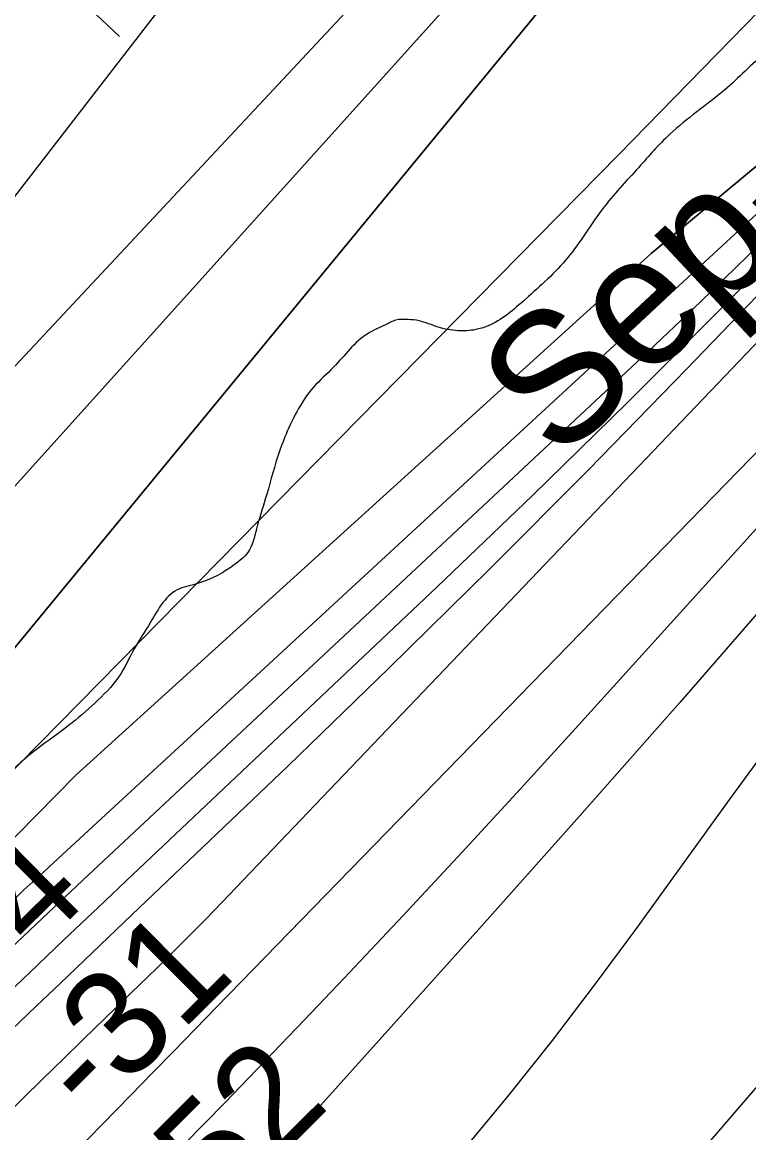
# Model space of a CAD drawing. Extents: x 3361039 to 3398939, y 576572 to 602007.
# Drawn here: x 3383897 to 3384356, y 596543 to 597245 of the extents above; entities that cross this region are included whole.
import ezdxf

# ---------------------------------------------------------------- set-up
doc = ezdxf.new("R2010")
doc.units = 0
for name, color, linetype in [('V-RIVR-EDGE', 7, 'Continuous'), ('V-RIVR-IDEN', 7, 'Continuous'), ('V-RIVR-RANG', 7, 'Continuous'), ('V-ROAD-CNTR', 7, 'Continuous'), ('V-TOPO-DPTH', 7, 'Continuous'), ('V-TOPO-MAJR', 7, 'Continuous'), ('V-TOPO-MINR', 7, 'Continuous'), ('V-TOPO-WATR', 7, 'Continuous')]:
    doc.layers.add(name, color=color, linetype=linetype)

msp = doc.modelspace()

# ---------------------------------------------------------------- linework, layer by layer
at = {"layer": 'V-RIVR-EDGE'}
msp.add_spline([(3385319.86, 599617.15), (3385311.39, 599591.95), (3385309.54, 599580.62), (3385310.59, 599561.97), (3385309.8, 599540.04), (3385308.68, 599529.81), (3385307.52, 599501.66), (3385304.54, 599481.93), (3385297.17, 599457.09), (3385296.76, 599438.82), (3385298.14, 599405.91), (3385297.68, 599368.63), (3385295.77, 599332.81), (3385287.26, 599291.52), (3385284.63, 599264.11), (3385282.72, 599231.95), (3385283.32, 599178.94), (3385278.73, 599095.25), (3385275.01, 599070.76), (3385273.84, 599040.43), (3385273.03, 599006.07), (3385269.62, 598960.75), (3385265.86, 598917.99), (3385263.63, 598902.64), (3385261.39, 598885.1), (3385260.29, 598881.08), (3385260.27, 598873.4), (3385266.07, 598855.48), (3385266.05, 598847.07), (3385265.66, 598835.74), (3385265.62, 598820.02), (3385266.69, 598810.15), (3385270.68, 598798.07), (3385270.66, 598787.11), (3385270.21, 598755.31), (3385266.83, 598719.86), (3385263.83, 598689.16), (3385264.17, 598678.19), (3385267.07, 598668.68), (3385269.62, 598665.38), (3385269.61, 598659.53), (3385260.07, 598643.47), (3385251.63, 598631.8), (3385249.4, 598618.64), (3385248.27, 598602.93), (3385245.65, 598579.9), (3385243.81, 598574.42), (3385238.3, 598564.93), (3385233.54, 598559.1), (3385232.43, 598554.35), (3385230.94, 598543.02), (3385228.32, 598518.17), (3385228.63, 598496.97), (3385228.23, 598484.17), (3385221.26, 598470.3), (3385216.12, 598462.64), (3385209.51, 598451.32), (3385204, 598441.46), (3385200.7, 598435.99), (3385196.66, 598426.86), (3385194.08, 598419.56), (3385195.47, 598392.5), (3385191.41, 598375.7), (3385185.53, 598362.19), (3385174.52, 598344.3), (3385170.86, 598341.02), (3385151.07, 598321.69), (3385142.28, 598314.41), (3385135.68, 598306.75), (3385131.27, 598296.16), (3385129.05, 598288.12), (3385126.47, 598277.89), (3385127.53, 598264.36), (3385129.31, 598245.71), (3385125.6, 598223.79), (3385121.16, 598200.41), (3385126.63, 598197.1), (3385126.62, 598193.08), (3385120.36, 598174.82), (3385117.8, 598173.73), (3385103.9, 598168.28), (3385087.43, 598162.11), (3385067.66, 598146.44), (3385054.45, 598126.36), (3385045.25, 598101.53), (3385041.89, 598073.76), (3385035.63, 598055.13), (3385018.38, 598028.12), (3385003.34, 598008.42), (3384987.56, 597982.14), (3384972.52, 597960.61), (3384967.01, 597952.21), (3384958.55, 597929.94), (3384948.63, 597908.39), (3384939.08, 597890.87), (3384932.49, 597887.96), (3384925.16, 597879.21), (3384919.66, 597871.55), (3384916.34, 597859.12), (3384911.12, 597818.56), (3384903.77, 597803.96), (3384893.15, 597793.38), (3384877.04, 597782.82), (3384864.22, 597774.45), (3384852.5, 597763.14), (3384846.64, 597759.87), (3384841.87, 597754.4), (3384836.75, 597752.22), (3384831.26, 597751.13), (3384825.42, 597751.15), (3384821.02, 597748.96), (3384808.57, 597737.3), (3384797.56, 597723.07), (3384783.29, 597717.62), (3384768.67, 597716.56), (3384763.55, 597714.38), (3384758.06, 597711.47), (3384756.58, 597707.45), (3384756.57, 597700.14), (3384757.98, 597681.86), (3384759.43, 597674.91), (3384767.08, 597666.85), (3384767.8, 597662.1), (3384764.11, 597648.21), (3384754.94, 597633.61), (3384742.47, 597618.29), (3384735.15, 597613.56), (3384730.03, 597611.01), (3384722.72, 597611.03), (3384718.33, 597611.41), (3384713.57, 597609.96), (3384708.45, 597607.41), (3384700.76, 597602.68), (3384682.45, 597588.83), (3384665.26, 597583.39), (3384655.38, 597579.76), (3384649.52, 597574.66), (3384639.98, 597561.89), (3384632.63, 597546.55), (3384628.58, 597534.5), (3384628.92, 597525.72), (3384632.93, 597520.96), (3384635.47, 597511.82), (3384635.46, 597506.33), (3384632.16, 597502.69), (3384610.17, 597481.9), (3384595.14, 597464.76), (3384587.81, 597457.83), (3384578.65, 597445.43), (3384573.51, 597437.76), (3384572.03, 597431.55), (3384572.02, 597425.34), (3384577.46, 597411.43), (3384577.45, 597406.32), (3384568.63, 597387.33), (3384559.44, 597366.52), (3384558.34, 597365.42), (3384549.56, 597362.52), (3384541.15, 597358.88), (3384528.33, 597350.87), (3384500.11, 597319.87), (3384474.46, 597295.08), (3384441.5, 597273.59), (3384418.07, 597259.03), (3384397.58, 597248.11), (3384366.82, 597225.89), (3384340.8, 597201.83), (3384306.01, 597173.77), (3384286.58, 597152.98), (3384263.48, 597126.35), (3384241.84, 597096.06), (3384215.09, 597069.81), (3384190.92, 597052.69), (3384183.61, 597050.51), (3384172.27, 597049.81), (3384159.85, 597052.04), (3384147.8, 597056.09), (3384140.85, 597056.83), (3384133.18, 597056.49), (3384126.59, 597053.58), (3384115.61, 597048.12), (3384093.62, 597026.61), (3384081.16, 597014.21), (3384070.52, 596998.52), (3384058.39, 596970.04), (3384050.65, 596943.37), (3384045.12, 596924.74), (3384039.6, 596909.77), (3384031.17, 596902.11), (3384022.38, 596896.29), (3384002.63, 596888.66), (3383996.41, 596886.85), (3383978.08, 596865.69), (3383967.8, 596848.9), (3383957.89, 596831.01), (3383942.86, 596814.6), (3383926.37, 596800.38), (3383906.6, 596785.81), (3383874.35, 596755.55), (3383858.96, 596737.68), (3383839.52, 596713.23), (3383821.19, 596692.08), (3383808.37, 596681.87), (3383788.98, 596672.05), (3383779.83, 596671.34), (3383773.61, 596669.16), (3383762.27, 596664.81), (3383749.45, 596651.68), (3383732.57, 596626.13), (3383706.17, 596595.49), (3383686.38, 596574.7), (3383681.61, 596567.77), (3383672.43, 596549.15), (3383669.49, 596544.04), (3383657.04, 596537.49), (3383644.61, 596534.6), (3383640.58, 596532.41), (3383632.88, 596521.1), (3383623.7, 596505.04), (3383610.87, 596491.18), (3383602.45, 596484.99), (3383599.16, 596484.26), (3383594.41, 596485.37), (3383574.99, 596469.7), (3383560.34, 596456.94), (3383544.59, 596441.99), (3383533.98, 596440.92), (3383517.17, 596443.52), (3383504.02, 596447.58), (3383494.15, 596447.6), (3383486.11, 596446.53), (3383468.91, 596437.79), (3383449.5, 596423.22), (3383441.06, 596412.64), (3383427.5, 596398.78), (3383422, 596391.85), (3383417.6, 596385.28), (3383416.13, 596380.53), (3383414.28, 596373.23), (3383414.26, 596363.72), (3383418.21, 596338.49), (3383422.21, 596326.42), (3383429.48, 596311.05), (3383433.47, 596299.7), (3383431.98, 596289.11), (3383422.08, 596275.97), (3383408.15, 596260.29), (3383387.63, 596240.23), (3383367.12, 596223.83), (3383352.47, 596212.54), (3383337.46, 596204.53), (3383311.84, 596191.8), (3383284.04, 596182), (3383274.15, 596173.98), (3383259.49, 596158.3), (3383244.45, 596137.87), (3383231.23, 596114.51), (3383201.89, 596074), (3383183.56, 596053.21), (3383176.59, 596045.92), (3383169.63, 596037.16), (3383154.96, 596017.82), (3383136.61, 595991.18), (3383123.42, 595975.13), (3383109.14, 595966.03), (3383090.1, 595956.57), (3383070.72, 595951.14), (3383044.39, 595947.18), (3383011.84, 595942.14), (3382982.59, 595939.29), (3382960.64, 595934.23), (3382941.62, 595928.06), (3382928.81, 595919.69), (3382906.1, 595901.83), (3382880.1, 595885.81), (3382857.4, 595868.32), (3382833.23, 595852.29), (3382824.44, 595844.64), (3382818.2, 595833.69), (3382810.14, 595827.13), (3382799.89, 595821.31), (3382776.11, 595812.23), (3382746.08, 595790.37), (3382726.29, 595771.77), (3382717.85, 595757.9), (3382716.37, 595752.42), (3382716.35, 595740.73), (3382715.58, 595726.11), (3382711.89, 595711.49), (3382701.96, 595688.12), (3382682.89, 595664.41), (3382657.61, 595639.98), (3382621.72, 595611.92), (3382590.94, 595585.31), (3382557.62, 595562), (3382515.51, 595531.4), (3382468.28, 595501.9), (3382399.07, 595451.63), (3382354.76, 595420.3), (3382329.85, 595402.09), (3382312.28, 595391.53), (3382279.35, 595376.99), (3382250.06, 595361.71), (3382227.75, 595354.82), (3382194.09, 595344.3), (3382150.18, 595326.5), (3382116.16, 595314.88), (3382080.66, 595299.25), (3382061.26, 595288.33), (3382039.67, 595281.08), (3382015.9, 595274.56), (3381988.82, 595263.66), (3381924.8, 595242.25), (3381888.21, 595229.54), (3381851.64, 595223.78), (3381811.79, 595222.79), (3381786.93, 595221.02), (3381761.33, 595213.77), (3381741.93, 595206.14), (3381717.04, 595193.05), (3381692.87, 595175.19), (3381667.97, 595156.98), (3381621.11, 595130.04), (3381567.31, 595103.13), (3381511.32, 595078.41), (3381469.97, 595060.6), (3381438.13, 595044.23), (3381400.81, 595031.52), (3381367.52, 595022.47), (3381328.03, 595016.35), (3381309.02, 595017.13), (3381273.58, 595022.33), (3381264.44, 595022.36), (3381246.52, 595019.48), (3381219.45, 595012.23), (3381174.48, 595010.88), (3381152.92, 595011.67), (3381127.69, 595010.63), (3381092.59, 595005.97), (3381064.44, 595003.48), (3381034.8, 594994.05), (3381008.82, 594981.32), (3380980.63, 594964.57), (3380946.57, 594940.89), (3380922.03, 594921.22), (3380915.8, 594913.55), (3380913.22, 594905.88), (3380904.43, 594898.96), (3380882.83, 594884.39), (3380865.62, 594873.83), (3380856.48, 594871.3), (3380842.94, 594868.41), (3380834.89, 594864.04), (3380818.77, 594848.36), (3380800.46, 594836.34), (3380772.28, 594821.43), (3380760.93, 594817.07), (3380757.27, 594813.06), (3380750.68, 594808.32), (3380738.23, 594802.14), (3380723.6, 594798.88), (3380707.16, 594800.38), (3380694.73, 594802.24), (3380689.62, 594805.18), (3380685.26, 594813.6), (3380685.27, 594820.54), (3380683.83, 594829.69), (3380676.2, 594844.69), (3380655.78, 594865.21), (3380634.98, 594880.62), (3380615.26, 594889.44), (3380601.01, 594894.23), (3380590.78, 594893.16), (3380583.47, 594895.37), (3380575.81, 594899.77), (3380572.16, 594902.34), (3380566.32, 594907.47), (3380560.09, 594900.54), (3380548.73, 594890.7), (3380542.5, 594883.77), (3380535.89, 594871.72), (3380534.04, 594860.4), (3380532.56, 594853.46), (3380527.41, 594843.96), (3380512.75, 594827.19), (3380501.02, 594811.86), (3380491.1, 594793.61), (3380468.36, 594761.13), (3380453.69, 594741.06), (3380439.04, 594729.77), (3380420, 594719.94), (3380389.99, 594704.66), (3380353.4, 594689.04), (3380320.11, 594680.71), (3380292.66, 594665.06), (3380267.77, 594652.33), (3380251.3, 594646.15), (3380229.71, 594635.61), (3380197.13, 594617.41), (3380178.83, 594608.68), (3380146.63, 594596.7), (3380094.32, 594580.74), (3380046.39, 594564.41), (3380003.58, 594547.34), (3379965.9, 594536.83), (3379941.4, 594531.41), (3379928.97, 594529.98), (3379910.31, 594526), (3379887.27, 594519.48), (3379863.14, 594517.34), (3379841.92, 594512.64), (3379826.55, 594505.37), (3379800.92, 594489.35), (3379772.01, 594474.07), (3379738.35, 594464.28), (3379722.62, 594458.84), (3379694.08, 594446.48), (3379674.68, 594438.85), (3379654.94, 594434.88), (3379623.86, 594432.03), (3379592.04, 594427.36), (3379570.47, 594423.76), (3379542.66, 594414.69), (3379515.96, 594407.44), (3379503.51, 594401.26), (3379489.97, 594395.08), (3379466.93, 594388.55), (3379430.71, 594377.31), (3379379.12, 594357.7), (3379353.14, 594348.26), (3379334.85, 594343.55), (3379316.19, 594335.92), (3379302.28, 594329.01), (3379279.22, 594316.27), (3379263.85, 594306.44), (3379246.65, 594300.27), (3379225.06, 594290.82), (3379184.8, 594269.72), (3379153.33, 594255.9), (3379134.65, 594244.62), (3379112.32, 594230.05), (3379083.75, 594208.55), (3379059.6, 594196.19), (3379026.66, 594179.09), (3379000.68, 594170.38), (3378975.43, 594159.84), (3378928.93, 594130.34), (3378879.51, 594101.22), (3378845.83, 594079.01), (3378832.64, 594069.17), (3378785.43, 594044.8), (3378733.45, 594018.24), (3378688.06, 593992.4), (3378659.89, 593980.77), (3378638.65, 593968.39), (3378601.3, 593940.7), (3378552.59, 593903.54), (3378520.01, 593884.24), (3378468.39, 593853.67), (3378415.32, 593828.21), (3378382.75, 593811.84), (3378354.19, 593794), (3378320.86, 593766.3), (3378294.47, 593738.58), (3378277.62, 593725.1), (3378246.16, 593714.21), (3378222.01, 593708.06), (3378198.61, 593704.09), (3378184.71, 593700.84), (3378170.43, 593691.73), (3378149.19, 593676.07), (3378110.36, 593643.63), (3378072.65, 593618.5), (3378039.32, 593594.46), (3377997.95, 593566.78), (3377967.92, 593544.92), (3377933.49, 593516.13), (3377904.2, 593497.19), (3377862.83, 593473.9), (3377818.54, 593450.61), (3377791.08, 593430.94), (3377768.73, 593412.72), (3377749.67, 593388.64), (3377728.03, 593361.64), (3377695.07, 593334.31), (3377661.36, 593305.88), (3377617.78, 593271.26), (3377586.63, 593241.72), (3377549.65, 593215.13), (3377484.1, 593167.77), (3377437.59, 593133.53), (3377406.08, 593106.19), (3377382.27, 593085.04), (3377318.84, 593008.07), (3377284.74, 592967.94), (3377215.47, 592893.91), (3377171.11, 592842.48), (3377138.85, 592804.17), (3377088.65, 592754.95), (3377046.13, 592708.26), (3376960.03, 592629.88), (3376947.21, 592616.39), (3376906.35, 592574.91)], degree=3, dxfattribs=at)
at = {"layer": 'V-ROAD-CNTR'}
msp.add_lwpolyline([(3380681.19, 599590.03), (3380787.7, 599541.68), (3380920.32, 599473.38), (3381357.62, 599257.12), (3382156.51, 598874.16), (3382273.2, 598821.03), (3382348.02, 598786.44), (3382427.79, 598755.15), (3382478.26, 598716.84), (3382535.07, 598655.92), (3382775.42, 598385.45), (3382851.07, 598302.36), (3383006, 598111.01), (3383226.54, 597914.23), (3383376, 597780.19), (3383537.65, 597635.21), (3383607.33, 597566.6), (3383958.54, 597235.56)], dxfattribs=at)
at = {"layer": 'V-TOPO-DPTH'}
for points in [[(3383824.76, 596767.83), (3384348.85, 597404.02)], [(3383884.72, 596552.37), (3383897.41, 596564.82), (3383910.11, 596577.26), (3383922.83, 596589.68), (3383935.55, 596602.1), (3383956.41, 596622.42), (3383958.71, 596624.67), (3383961.02, 596626.92), (3383963.33, 596629.16), (3383965.65, 596631.4), (3383982, 596647.24), (3383992.43, 596657.45), (3384002.78, 596667.75), (3384013.01, 596678.16), (3384023.16, 596688.66), (3384495.45, 597182.55), (3384514.3, 597202.76), (3384532.82, 597223.26), (3384550.83, 597244.2), (3384568.5, 597265.44)], [(3384568.5, 597265.44), (3384550.83, 597244.2), (3384532.82, 597223.26), (3384514.3, 597202.76), (3384495.45, 597182.55), (3384023.16, 596688.66), (3384013.01, 596678.16), (3384002.78, 596667.75), (3383992.43, 596657.45), (3383982, 596647.24), (3383965.65, 596631.4), (3383963.33, 596629.16), (3383961.02, 596626.92), (3383958.71, 596624.67), (3383956.41, 596622.42), (3383935.55, 596602.1), (3383922.83, 596589.68), (3383910.11, 596577.26), (3383897.41, 596564.82), (3383884.72, 596552.37)], [(3382383.17, 595402.2), (3382699.58, 595621.08), (3382854.82, 595733.08), (3382879.55, 595750.05), (3382894.05, 595759.38), (3382907.7, 595770.42), (3383134.72, 595992.07), (3383410.35, 596245.96), (3383426.57, 596262.95), (3383447.05, 596282.48), (3383573.37, 596406.48), (3383769.69, 596605.22), (3383869.55, 596705.44), (3383881.5, 596719.04), (3383931.01, 596769.15), (3384294.53, 597098.6), (3384387.52, 597175.85), (3384438.7, 597214.88), (3384476.25, 597248.85)], [(3384476.25, 597248.85), (3384438.7, 597214.88), (3384387.52, 597175.85), (3384294.53, 597098.6), (3383931.01, 596769.15), (3383881.5, 596719.04), (3383869.55, 596705.44), (3383769.69, 596605.22), (3383573.37, 596406.48), (3383447.05, 596282.48), (3383426.57, 596262.95), (3383410.35, 596245.96), (3383134.72, 595992.07), (3382907.7, 595770.42), (3382894.05, 595759.38), (3382879.55, 595750.05), (3382854.82, 595733.08), (3382699.58, 595621.08), (3382383.17, 595402.2)], [(3384531.4, 597250.71), (3384519.71, 597237.14), (3384507.68, 597223.87), (3384495.41, 597210.82), (3384316.85, 597025.61), (3384254.75, 596962), (3384192.12, 596898.91), (3384128.71, 596836.62), (3384064.78, 596774.84), (3383966.4, 596680.97), (3383951.27, 596666.53), (3383936.14, 596652.07), (3383921.03, 596637.61), (3383905.92, 596623.14), (3383610.84, 596340.43)], [(3384531.4, 597250.71), (3384519.71, 597237.14), (3384507.68, 597223.87), (3384495.41, 597210.82), (3384316.85, 597025.61), (3384254.75, 596962), (3384192.12, 596898.91), (3384128.71, 596836.62), (3384064.78, 596774.84), (3383966.4, 596680.97), (3383951.27, 596666.53), (3383936.14, 596652.07), (3383921.03, 596637.61), (3383905.92, 596623.14), (3383610.84, 596340.43)], [(3383650.1, 596244.51), (3383965.7, 596567.09), (3383979.24, 596580.94), (3383992.78, 596594.8), (3384006.31, 596608.67), (3384019.83, 596622.55), (3384495.22, 597110.8), (3384507.38, 597123.41), (3384519.47, 597136.09), (3384531.44, 597148.87), (3384543.34, 597161.74), (3384564.62, 597184.94), (3384566.99, 597187.6), (3384569.28, 597190.33), (3384576.26, 597198.89), (3384580.83, 597204.58), (3384585.36, 597210.31), (3384589.8, 597216.11), (3384594.19, 597221.95), (3384603.45, 597234.45), (3384612.42, 597246.57)], [(3384612.42, 597246.57), (3384603.45, 597234.45), (3384594.19, 597221.95), (3384589.8, 597216.11), (3384585.36, 597210.31), (3384580.83, 597204.58), (3384576.26, 597198.89), (3384569.28, 597190.33), (3384566.99, 597187.6), (3384564.62, 597184.94), (3384543.34, 597161.74), (3384531.44, 597148.87), (3384519.47, 597136.09), (3384507.38, 597123.41), (3384495.22, 597110.8), (3384019.83, 596622.55), (3384006.31, 596608.67), (3383992.78, 596594.8), (3383979.24, 596580.94), (3383965.7, 596567.09), (3383650.1, 596244.51)], [(3383259.11, 596054.25), (3383325.28, 596117.19), (3383404.28, 596193.11), (3383430.62, 596218.45), (3383456.94, 596243.82), (3383483.23, 596269.21), (3383509.5, 596294.61), (3383634.4, 596415.54), (3383680.07, 596459.64), (3383725.82, 596503.65), (3383771.69, 596547.55), (3383817.64, 596591.36), (3383852.05, 596624.08), (3383880.88, 596651.43), (3383909.77, 596678.73), (3383938.72, 596705.96), (3383967.72, 596733.14), (3384288.52, 597032.99), (3384325.82, 597068.36), (3384362.77, 597104.09), (3384399.2, 597140.36), (3384435.28, 597176.97), (3384495.49, 597238.97), (3384501.13, 597244.93)], [(3384501.13, 597244.93), (3384495.49, 597238.97), (3384435.28, 597176.97), (3384399.2, 597140.36), (3384362.77, 597104.09), (3384325.82, 597068.36), (3384288.52, 597032.99), (3383967.72, 596733.14), (3383938.72, 596705.96), (3383909.77, 596678.73), (3383880.88, 596651.43), (3383852.05, 596624.08), (3383817.64, 596591.36), (3383771.69, 596547.55), (3383725.82, 596503.65), (3383680.07, 596459.64), (3383634.4, 596415.54), (3383509.5, 596294.61), (3383483.23, 596269.21), (3383456.94, 596243.82), (3383430.62, 596218.45), (3383404.28, 596193.11), (3383325.28, 596117.19), (3383259.11, 596054.25)]]:
    msp.add_lwpolyline(points, dxfattribs=at)
at = {"layer": 'V-TOPO-MAJR'}
for points in [[(3384140.29, 597455.68), (3383716.21, 596907.47)], [(3384654.5, 597257.6), (3384601.31, 597192.37), (3384592.64, 597181.9), (3384583.87, 597171.54), (3384574.94, 597161.31), (3384565.9, 597151.17), (3384248.64, 596800.77), (3384211.91, 596760.5), (3384175, 596720.41), (3384137.79, 596680.58), (3384100.4, 596640.93), (3384075.44, 596614.66), (3384050.28, 596588.38), (3384024.99, 596562.22), (3383999.49, 596536.27), (3383973.86, 596510.44), (3383948.1, 596484.74), (3383922.31, 596459.08), (3383896.46, 596433.47)]]:
    msp.add_lwpolyline(points, dxfattribs=at)
at = {"layer": 'V-TOPO-MINR'}
for points in [[(3384298.8, 597402.94), (3383821.34, 596873.06), (3383797.2, 596845.03), (3383773.17, 596816.92), (3383749.3, 596788.66), (3383725.54, 596760.31), (3383607.77, 596618.95), (3383568.21, 596572.22), (3383528.16, 596525.91), (3383487.38, 596480.25), (3383446.11, 596435.01), (3383386.46, 596370.65), (3383374.45, 596358.12), (3383362.17, 596345.87), (3383349.49, 596334.05), (3383336.53, 596322.5), (3382786.35, 595900.85)], [(3384348.85, 597404.02), (3383824.76, 596767.83)], [(3384128.36, 597279.85), (3383959.14, 597098.69), (3383754, 596879.67), (3383743.56, 596868.52), (3383733.14, 596857.35), (3383722.72, 596846.18), (3383712.32, 596834.99), (3383659.53, 596778.18), (3383622.61, 596738.7), (3383585.53, 596699.37), (3383548.19, 596660.29), (3383510.69, 596621.36), (3383337.95, 596443.19), (3383320.77, 596426.1), (3383303.21, 596409.43), (3382720.43, 595987.79), (3382718.08, 595986.38), (3382715.64, 595985.13), (3382713.95, 595984.44), (3382710.49, 595983.15), (3382709.29, 595982.68), (3382708.1, 595982.2), (3382092.52, 595684.52)], [(3384380.32, 597270.17), (3384353.75, 597242.79), (3384327.14, 597215.46), (3384300.47, 597188.19), (3384273.75, 597160.96), (3383895.12, 596776.04), (3383874.86, 596755.29), (3383854.71, 596734.43), (3383834.72, 596713.41), (3383814.84, 596692.29), (3383637.34, 596502.27), (3383602.07, 596464.86), (3383566.6, 596427.65), (3383530.79, 596390.76), (3383494.77, 596354.08), (3383438.06, 596296.84), (3383430.18, 596288.98), (3383422.24, 596281.18), (3383414.21, 596273.48), (3383406.12, 596265.83), (3383312.97, 596178.87), (3383257.84, 596128.27), (3383202.13, 596078.33), (3383145.57, 596029.35)], [(3384568.5, 597265.44), (3384550.83, 597244.2), (3384532.82, 597223.26), (3384514.3, 597202.76), (3384495.45, 597182.55), (3384023.16, 596688.66), (3384013.01, 596678.16), (3384002.78, 596667.75), (3383992.43, 596657.45), (3383982, 596647.24), (3383965.65, 596631.4), (3383963.33, 596629.16), (3383961.02, 596626.92), (3383958.71, 596624.67), (3383956.41, 596622.42), (3383935.55, 596602.1), (3383922.83, 596589.68), (3383910.11, 596577.26), (3383897.41, 596564.82), (3383884.72, 596552.37)], [(3384495.57, 597253.01), (3384471.58, 597228.38), (3384457.14, 597213.8), (3384442.54, 597199.37), (3384427.72, 597185.17), (3384412.74, 597171.13), (3383917.02, 596713.92), (3383913.7, 596710.87), (3383910.39, 596707.83), (3383907.07, 596704.79), (3383903.74, 596701.75), (3383898.16, 596696.66), (3383896.58, 596695.17), (3383894.82, 596693.44), (3383892.06, 596690.71), (3383484.89, 596295.33), (3383464.96, 596275.99), (3383445, 596256.68), (3383425.01, 596237.39), (3383405, 596218.13), (3383064.75, 595890.96)], [(3384521.7, 597253.95), (3384513.18, 597244.06), (3384504.39, 597234.41), (3384495.44, 597224.91), (3384397.14, 597123.33), (3384338.51, 597063.55), (3384279.36, 597004.3), (3384219.43, 596945.84), (3384158.98, 596887.91), (3383966.96, 596706.33), (3383945.14, 596685.68), (3383923.35, 596665.01), (3383901.57, 596644.32), (3383879.82, 596623.61)], [(3384531.4, 597250.71), (3384519.71, 597237.14), (3384507.68, 597223.87), (3384495.41, 597210.82), (3384316.85, 597025.61), (3384254.75, 596962), (3384192.12, 596898.91), (3384128.71, 596836.62), (3384064.78, 596774.84), (3383966.4, 596680.97), (3383951.27, 596666.53), (3383936.14, 596652.07), (3383921.03, 596637.61), (3383905.92, 596623.14), (3383610.84, 596340.43)], [(3383650.1, 596244.51), (3383965.7, 596567.09), (3383979.24, 596580.94), (3383992.78, 596594.8), (3384006.31, 596608.67), (3384019.83, 596622.55), (3384495.22, 597110.8), (3384507.38, 597123.41), (3384519.47, 597136.09), (3384531.44, 597148.87), (3384543.34, 597161.74), (3384564.62, 597184.94), (3384566.99, 597187.6), (3384569.28, 597190.33), (3384576.26, 597198.89), (3384580.83, 597204.58), (3384585.36, 597210.31), (3384589.8, 597216.11), (3384594.19, 597221.95), (3384603.45, 597234.45), (3384612.42, 597246.57)], [(3384501.13, 597244.93), (3384495.49, 597238.97), (3384435.28, 597176.97), (3384399.2, 597140.36), (3384362.77, 597104.09), (3384325.82, 597068.36), (3384288.52, 597032.99), (3383967.72, 596733.14), (3383938.72, 596705.96), (3383909.77, 596678.73), (3383880.88, 596651.43), (3383852.05, 596624.08), (3383817.64, 596591.36), (3383771.69, 596547.55), (3383725.82, 596503.65), (3383680.07, 596459.64), (3383634.4, 596415.54), (3383509.5, 596294.61), (3383483.23, 596269.21), (3383456.94, 596243.82), (3383430.62, 596218.45), (3383404.28, 596193.11), (3383325.28, 596117.19), (3383259.11, 596054.25)], [(3384637.45, 597194.87), (3384620.42, 597173.93), (3384603.26, 597153.11), (3384585.91, 597132.44), (3384568.44, 597111.87), (3384437.99, 596959.7), (3384375.43, 596887.23), (3384312.54, 596815.04), (3384249.17, 596743.28), (3384185.47, 596671.8), (3384078.21, 596552.27), (3384067.77, 596540.9), (3384057.14, 596529.7), (3384046.25, 596518.77), (3384035.18, 596508), (3383870.89, 596351.97)], [(3384629.06, 597128.62), (3384616.6, 597113.01), (3384604.11, 597097.41), (3384591.65, 597081.8), (3384579.26, 597066.13), (3384566.97, 597050.38), (3384554.75, 597034.57), (3384499.54, 596962.68), (3384459.99, 596910.72), (3384420.75, 596858.53), (3384381.97, 596805.99), (3384343.5, 596753.23), (3384284.61, 596671.73), (3384258.5, 596636.44), (3384231.87, 596601.55), (3384204.46, 596567.27), (3384176.54, 596533.4)], [(3384645.9, 596971.83), (3384550.47, 596824.44), (3384497.69, 596747.04), (3384442.54, 596671.47), (3384383.84, 596598.62), (3384322.76, 596527.58), (3384244.46, 596440.81), (3384220.93, 596414.38), (3384197.64, 596387.75), (3384174.7, 596360.8), (3384152.01, 596333.65), (3384042.94, 596201.39), (3384007.13, 596155.25), (3383973.21, 596107.83), (3383942.15, 596058.5)]]:
    msp.add_lwpolyline(points, dxfattribs=at)
at = {"layer": 'V-TOPO-WATR'}
msp.add_lwpolyline([(3382383.17, 595402.2), (3382699.58, 595621.08), (3382854.82, 595733.08), (3382879.55, 595750.05), (3382894.05, 595759.38), (3382907.7, 595770.42), (3383134.72, 595992.07), (3383410.35, 596245.96), (3383426.57, 596262.95), (3383447.05, 596282.48), (3383573.37, 596406.48), (3383769.69, 596605.22), (3383869.55, 596705.44), (3383881.5, 596719.04), (3383931.01, 596769.15), (3384294.53, 597098.6), (3384387.52, 597175.85), (3384438.7, 597214.88), (3384476.25, 597248.85)], dxfattribs=at)

# ---------------------------------------------------------------- texts
at = {"layer": 'V-RIVR-IDEN'}
msp.add_text('Sep-', height=83, rotation=43.04099, dxfattribs=at).set_placement((3384235.42, 596965.74))
at = {"layer": 'V-RIVR-RANG'}
for s, rotation, p in [('-4', 44.53833, (3383883.76, 596635.15)), ('-31', 44.82306, (3383940.89, 596550.6)), ('-52', 44.82306, (3384000.54, 596468.9))]:
    msp.add_text(s, height=67, rotation=rotation, dxfattribs=at).set_placement(p)

doc.saveas('drawing.dxf')
